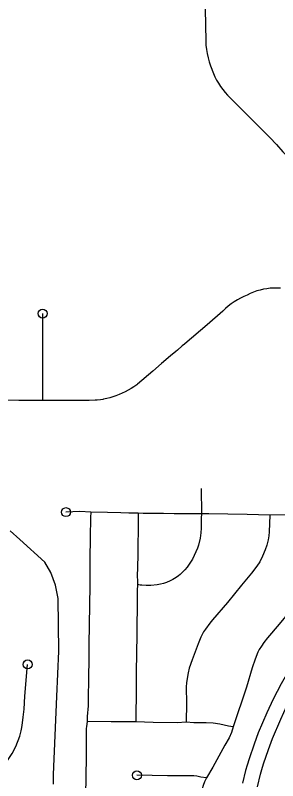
# Model space of a CAD drawing. Extents: x -19 to 366, y -4 to 359.
# Drawn here: x 147.665 to 147.941, y 190.151 to 190.955 of the extents above; entities that cross this region are included whole.
import ezdxf

# ---------------------------------------------------------------- set-up
doc = ezdxf.new("R2010")
doc.units = 0
for name, color, linetype in [('R_Exist Surface Annot', 7, 'Continuous'), ('R_Striping', 7, 'Continuous'), ('R_Temp Easement', 7, 'Continuous'), ('Sheet Fence', 7, 'Continuous')]:
    doc.layers.add(name, color=color, linetype=linetype)

msp = doc.modelspace()

# ---------------------------------------------------------------- linework, layer by layer
at = {"layer": 'R_Exist Surface Annot'}
for points in [[(148.04194, 190.36842), (148.0342, 190.36163), (148.02059, 190.34931), (148.00683, 190.33637), (147.99633, 190.32527), (147.98431, 190.31148), (147.97165, 190.29583), (147.96597, 190.28822), (147.95634, 190.27349), (147.94421, 190.2529), (147.93582, 190.23674), (147.92913, 190.22242), (147.92014, 190.20134), (147.91574, 190.18951), (147.91047, 190.174), (147.90844, 190.16756), (147.9069, 190.16197), (147.90355, 190.14846)], [(147.91924, 190.14485), (147.92247, 190.1579), (147.92388, 190.163), (147.92577, 190.16899), (147.9309, 190.18411), (147.93509, 190.19537), (147.94383, 190.21586), (147.95026, 190.22962), (147.9583, 190.2451), (147.97002, 190.265), (147.97917, 190.279), (147.98436, 190.28595), (147.99664, 190.30113), (148.00824, 190.31444), (148.0182, 190.32496), (148.0315, 190.33748), (148.04513, 190.34981), (148.05096, 190.35509)]]:
    msp.add_lwpolyline(points, dxfattribs=at)
at = {"layer": 'R_Striping'}
for points in [[(147.86423, 190.96116), (147.86489, 190.92789), (147.86512, 190.92343), (147.86561, 190.91899), (147.86633, 190.91457), (147.86729, 190.91021), (147.86849, 190.9059), (147.86992, 190.90166), (147.87297, 190.89384), (147.87459, 190.89026), (147.87638, 190.88676), (147.87835, 190.88337), (147.88051, 190.88008), (147.88283, 190.87693), (147.88531, 190.87387), (147.88796, 190.87097), (147.93232, 190.82656), (147.93927, 190.81913), (147.94601, 190.81153), (147.95282, 190.80458)], [(147.94369, 190.66829), (147.94006, 190.66844), (147.93644, 190.6684), (147.93282, 190.66817), (147.92921, 190.66775), (147.92563, 190.66714), (147.9221, 190.66635), (147.9186, 190.66537), (147.91515, 190.66421), (147.91178, 190.66288), (147.90866, 190.66101), (147.90506, 190.65954), (147.90156, 190.65787), (147.89816, 190.65601), (147.89485, 190.65397), (147.89165, 190.65175), (147.8886, 190.64935), (147.88569, 190.64679), (147.88291, 190.64406), (147.86649, 190.62985), (147.84286, 190.60987), (147.84242, 190.60949), (147.84027, 190.60769), (147.83522, 190.60332), (147.83332, 190.60173), (147.82785, 190.59715), (147.81831, 190.58908), (147.80938, 190.58116), (147.79328, 190.56765), (147.79228, 190.56691), (147.78936, 190.56485), (147.78662, 190.56308), (147.78634, 190.56292), (147.78326, 190.56111), (147.78009, 190.55944), (147.77687, 190.55791), (147.77369, 190.55656), (147.77022, 190.55526), (147.76732, 190.55424), (147.76406, 190.55325), (147.76077, 190.55241), (147.75742, 190.55171), (147.75653, 190.55157), (147.75405, 190.55116), (147.75068, 190.55076), (147.74857, 190.55066), (147.74223, 190.55042), (147.73589, 190.55031), (147.72952, 190.5503), (147.71154, 190.55051), (147.66836, 190.5505), (147.64282, 190.55073)], [(147.69327, 190.64163), (147.69327, 190.5505)], [(147.86018, 190.45785), (147.8603, 190.43147)], [(147.74416, 190.43306), (147.73261, 190.43367), (147.71791, 190.43314)], [(147.74416, 190.43306), (147.74371, 190.42753), (147.74324, 190.4066), (147.74301, 190.38362), (147.74296, 190.35606), (147.74206, 190.2943), (147.74202, 190.27824), (147.74154, 190.26009), (147.74135, 190.23565), (147.74114, 190.22992), (147.74017, 190.21875), (147.74026, 190.21341)], [(147.79397, 190.43209), (147.784, 190.43218), (147.77563, 190.43248), (147.76155, 190.43264), (147.74416, 190.43306)], [(147.79397, 190.43209), (147.79373, 190.42572), (147.79342, 190.38719), (147.79294, 190.36533), (147.79297, 190.36182), (147.79325, 190.35719)], [(147.8603, 190.43147), (147.85997, 190.42691), (147.86002, 190.41645), (147.85975, 190.41128), (147.85894, 190.4058), (147.85719, 190.39851), (147.85617, 190.3954), (147.85461, 190.39148), (147.85287, 190.38764), (147.85093, 190.38388), (147.8476, 190.37864), (147.84523, 190.37553), (147.84274, 190.37255), (147.84044, 190.37011), (147.83803, 190.36781), (147.83618, 190.36631), (147.83363, 190.36451), (147.83032, 190.36251), (147.82762, 190.3611), (147.82374, 190.35934), (147.8206, 190.35818), (147.81745, 190.35739), (147.81366, 190.35677), (147.80711, 190.35624), (147.80219, 190.35621), (147.79785, 190.35636), (147.7959, 190.35656), (147.79325, 190.35719)], [(147.8603, 190.43147), (147.83165, 190.43149), (147.82036, 190.43185), (147.799, 190.43182), (147.79397, 190.43209)], [(147.93217, 190.43013), (147.93166, 190.41264), (147.93126, 190.4084), (147.93051, 190.40408), (147.92914, 190.39865), (147.92746, 190.39365), (147.92468, 190.38694), (147.92173, 190.38113), (147.91877, 190.37644), (147.91295, 190.36905), (147.90248, 190.35652), (147.88765, 190.33832), (147.8719, 190.32005), (147.86918, 190.3167), (147.86457, 190.31036), (147.86269, 190.30739), (147.85989, 190.30192), (147.857, 190.29502), (147.85063, 190.27824), (147.84756, 190.2692), (147.84633, 190.26435), (147.84473, 190.25442), (147.84441, 190.24938), (147.84451, 190.2326), (147.84428, 190.21255)], [(147.93217, 190.43013), (147.90835, 190.43084), (147.88816, 190.43117), (147.86817, 190.43122), (147.8603, 190.43147)], [(148.02417, 190.40603), (148.01884, 190.41259), (148.01374, 190.41923), (148.01173, 190.4213), (148.00871, 190.4233), (148.00346, 190.42608), (148.0001, 190.42757), (147.99702, 190.42862), (147.99299, 190.4295), (147.98947, 190.42981), (147.9748, 190.42963), (147.96341, 190.43014), (147.95235, 190.43036), (147.93217, 190.43013)], [(148.02417, 190.40603), (148.0204, 190.4039), (148.01275, 190.39839), (148.00899, 190.39505), (148.00529, 190.39119), (147.98562, 190.36774), (147.97502, 190.35482), (147.95043, 190.32564), (147.94223, 190.3156), (147.92992, 190.30126), (147.92606, 190.29638), (147.92341, 190.29261), (147.92115, 190.28895), (147.91976, 190.2863), (147.91686, 190.27878), (147.91382, 190.26957), (147.90764, 190.24955), (147.89383, 190.20759)], [(147.79325, 190.35719), (147.79283, 190.35055), (147.79261, 190.34295), (147.79242, 190.30485), (147.79176, 190.26521), (147.79176, 190.2496), (147.79124, 190.21301)], [(147.64597, 190.15739), (147.65295, 190.1672), (147.66122, 190.17981), (147.66498, 190.18708), (147.66943, 190.19807), (147.67078, 190.20359), (147.67146, 190.20716), (147.67228, 190.21207), (147.67301, 190.21788), (147.67383, 190.22625), (147.67474, 190.23988), (147.67756, 190.27323)], [(147.74026, 190.21341), (147.73941, 190.20795), (147.73928, 190.20593), (147.73916, 190.17581), (147.73852, 190.13558), (147.73817, 190.13207), (147.73743, 190.12834), (147.73678, 190.12642), (147.73559, 190.12432)], [(147.79124, 190.21301), (147.76554, 190.21303), (147.74026, 190.21341)], [(147.84428, 190.21255), (147.83478, 190.21202), (147.80964, 190.21244), (147.79124, 190.21301)], [(147.89383, 190.20759), (147.88893, 190.20838), (147.8798, 190.21053), (147.87266, 190.21162), (147.86545, 190.21204), (147.85228, 190.21209), (147.84428, 190.21255)], [(147.89383, 190.20759), (147.89197, 190.20192), (147.88962, 190.19631), (147.8851, 190.18858), (147.87224, 190.16547), (147.86564, 190.15427)], [(147.86564, 190.15427), (147.85981, 190.15498), (147.85557, 190.15595), (147.85243, 190.15628), (147.82455, 190.15644), (147.79247, 190.15689)], [(147.86564, 190.15427), (147.86361, 190.1501), (147.86218, 190.14621), (147.86016, 190.13929), (147.85915, 190.13421), (147.85884, 190.13125), (147.85865, 190.1272), (147.85868, 190.11138), (147.85836, 190.09993)]]:
    msp.add_lwpolyline(points, dxfattribs=at)
for centre in [(147.69327, 190.64163), (147.71791, 190.43314), (147.67756, 190.27323), (147.79247, 190.15689)]:
    msp.add_circle(centre, 0.00473, dxfattribs=at)
at = {"layer": 'R_Temp Easement'}
msp.add_lwpolyline([(147.70479, 190.14741), (147.7048, 190.15786), (147.70822, 190.23965), (147.71043, 190.28708), (147.70976, 190.34255), (147.70699, 190.35647), (147.70211, 190.36966), (147.69568, 190.3808), (147.66938, 190.40428), (147.65931, 190.4134)], dxfattribs=at)
at = {"layer": 'Sheet Fence'}
for points in [[(154.11585, 1.87092), (153.9063, 10.48743), (153.69602, 19.10409), (153.48501, 27.72087), (153.27327, 36.3378), (153.0608, 44.95486), (152.84759, 53.57206), (152.63366, 62.1894), (152.419, 70.80688), (152.20362, 79.42449), (151.98751, 88.04225), (151.77068, 96.66014), (151.55312, 105.27817), (151.33484, 113.89634), (151.11584, 122.51465), (150.89612, 131.13311), (150.67568, 139.7517), (150.45452, 148.37043), (150.23264, 156.98931), (150.01005, 165.60832), (149.78674, 174.22748), (149.56272, 182.84677), (149.33799, 191.46621), (149.11254, 200.0858), (148.88638, 208.70552), (148.65952, 217.32539), (148.43194, 225.9454), (148.20366, 234.56555), (147.97466, 243.18584), (147.74497, 251.80628), (147.51457, 260.42687), (147.28346, 269.04759), (147.05165, 277.66846), (146.81914, 286.28948), (146.58593, 294.91064), (146.35202, 303.53194), (146.11742, 312.15339), (145.88211, 320.77499), (145.64611, 329.39673), (145.40941, 338.01861), (145.17202, 346.64065)], [(0, 189.51617), (7.11214, 189.52059), (14.22427, 189.53386), (21.33637, 189.55597), (28.44845, 189.58693), (35.56048, 189.62672), (42.67245, 189.67537), (49.78436, 189.73285), (56.89619, 189.79918), (64.00793, 189.87436), (71.11958, 189.95838), (78.23111, 190.05124), (85.34253, 190.15294), (92.45381, 190.26349), (99.56495, 190.38288), (106.67593, 190.51112), (113.78675, 190.6482), (120.89739, 190.79412), (128.00785, 190.94888), (135.11811, 191.11248), (142.22816, 191.28493), (149.33799, 191.46621), (156.44759, 191.65634), (163.55694, 191.85531), (170.66605, 192.06312), (177.77489, 192.27977), (184.88345, 192.50526), (191.99173, 192.73959), (199.09971, 192.98276), (206.20739, 193.23477), (213.31474, 193.49561), (220.42177, 193.7653), (227.52845, 194.04382), (234.63479, 194.33118), (241.74076, 194.62738), (248.84635, 194.93241), (255.95157, 195.24628), (263.05638, 195.56898), (270.16079, 195.90052), (277.26478, 196.24089), (284.36834, 196.5901), (291.47147, 196.94814), (298.57414, 197.31501), (305.67635, 197.69072), (312.77809, 198.07525), (319.87934, 198.46862), (326.9801, 198.87082), (334.08035, 199.28185), (341.18009, 199.7017)], [(0, 180.89994), (7.12284, 180.90436), (14.24566, 180.9176), (21.36847, 180.93968), (28.49124, 180.97058), (35.61397, 181.01031), (42.73664, 181.05888), (49.85925, 181.11627), (56.98178, 181.18249), (64.10422, 181.25754), (71.22656, 181.34142), (78.3488, 181.43413), (85.47091, 181.53567), (92.5929, 181.64603), (99.71474, 181.76523), (106.83643, 181.89325), (113.95795, 182.0301), (121.0793, 182.17578), (128.20046, 182.33029), (135.32143, 182.49362), (142.44218, 182.66579), (149.56272, 182.84677), (156.68303, 183.03659), (163.8031, 183.23523), (170.92291, 183.4427), (178.04247, 183.65899), (185.16175, 183.88411), (192.28074, 184.11805), (199.39944, 184.36082), (206.51784, 184.61242), (213.63591, 184.87283), (220.75366, 185.14207), (227.87107, 185.42014), (234.98813, 185.70702), (242.10483, 186.00273), (249.22115, 186.30726), (256.33709, 186.62061), (263.45264, 186.94279), (270.56779, 187.27378), (277.68251, 187.61359), (284.79682, 187.96222), (291.91068, 188.31967), (299.02409, 188.68594), (306.13705, 189.06103), (313.24954, 189.44494), (320.36154, 189.83766), (327.47305, 190.23919), (334.58406, 190.64954), (341.69455, 191.06871)]]:
    msp.add_spline(points, degree=3, dxfattribs=at)

doc.saveas('drawing.dxf')
